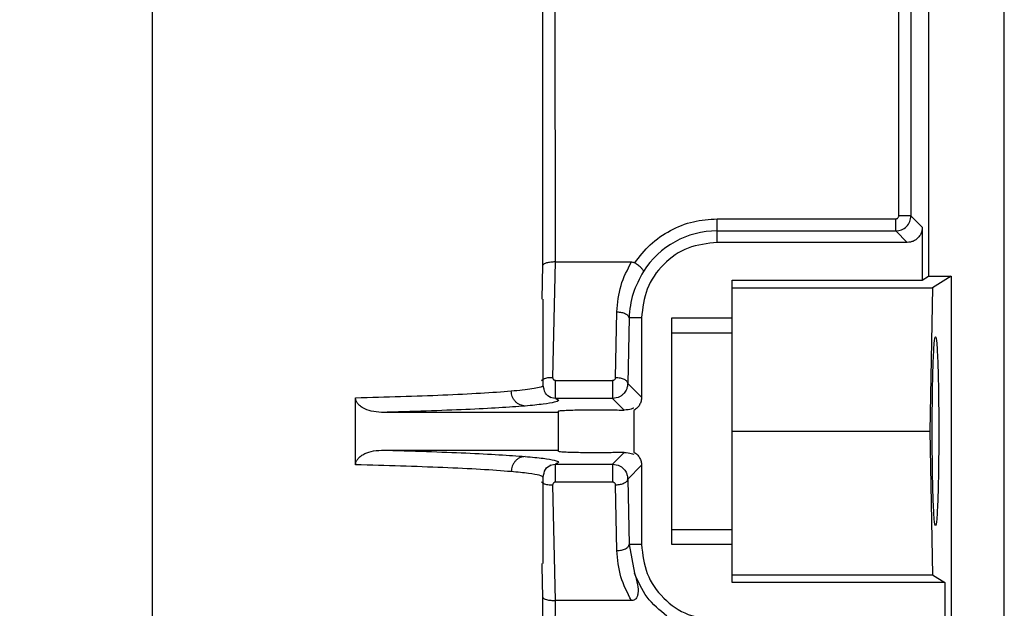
# Model space of a CAD drawing. Header units: inches. Extents: x 218.9 to 312.4, y 214.8 to 247.8.
# Tile 300 of 319: x 275.197 to 275.3574, y 244.3402 to 244.4361. Entities that reach past the tile are written whole.
import ezdxf

# ---------------------------------------------------------------- set-up
doc = ezdxf.new("R2010")
doc.units = ezdxf.units.IN
doc.header["$LTSCALE"] = 0.25
doc.header["$MEASUREMENT"] = 0
doc.layers.add('ANNOTATIONS', color=1, linetype='Continuous')
doc.layers.add('MOTOR LH', color=7, linetype='Continuous')
doc.styles.add('ARIAL', font='arial.ttf', dxfattribs={"height": 0.09375})
doc.dimstyles.new('STANDARD$0', dxfattribs={"dimtxt": 0.09375, "dimasz": 0.09375, "dimexe": 0.03125, "dimexo": 0.046875, "dimgap": 0.09, "dimtad": 0, "dimtih": 1, "dimtoh": 1, "dimdec": 4, "dimzin": 0, "dimdsep": 46, "dimtxsty": 'ARIAL', "dimcen": 0.09, "dimadec": 0, "dimazin": 0, "dimtfac": 1, "dimtdec": 4, "dimtofl": 0, "dimtmove": 0, "dimatfit": 1, "dimfxl": 1, "dimtolj": 1, "dimtzin": 0, "dimarcsym": 0})

# ---------------------------------------------------------------- blocks, each defined once
blk = doc.blocks.new('*D90')
at = {"layer": 'ANNOTATIONS', "color": 0, "lineweight": -2, "transparency": 16777216}
for p, q in [((274.6393342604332, 245.2463276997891), (274.6393342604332, 245.5328515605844)), ((276.0917321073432, 243.2610440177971), (276.0917321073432, 245.5328515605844)), ((274.7330842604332, 245.5016015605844), (275.1844370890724, 245.5016015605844)), ((275.9979821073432, 245.5016015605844), (275.5466292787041, 245.5016015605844))]:
    blk.add_line(p, q, dxfattribs=at)
at = {"layer": 'ANNOTATIONS', "color": 0, "transparency": 16777216}
for points in [[(274.7330842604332, 245.5172265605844), (274.7330842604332, 245.4859765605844), (274.6393342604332, 245.5016015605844)], [(275.9979821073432, 245.5172265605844), (275.9979821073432, 245.4859765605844), (276.0917321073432, 245.5016015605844)]]:
    blk.add_solid(points, dxfattribs=at)
at = {"layer": 'defpoints', "color": 0, "transparency": 16777216}
for p in [(274.6393342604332, 245.5016015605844), (274.6393342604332, 245.1994526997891), (276.0917321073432, 243.2141690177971)]:
    blk.add_point(p, dxfattribs=at)
at = {"layer": 'ANNOTATIONS', "color": 0, "transparency": 16777216, "insert": (275.3655331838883, 245.5016015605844), "char_height": 0.09375, "attachment_point": 5, "style": 'ARIAL'}
blk.add_mtext('\\A1;25"', dxfattribs=at)
blk = doc.blocks.new('*D92')
at = {"layer": 'ANNOTATIONS', "color": 0, "lineweight": -2, "transparency": 16777216}
for p, q in [((274.7479817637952, 244.5695748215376), (274.7479817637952, 245.2307026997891)), ((276.0917321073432, 243.2610440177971), (276.0917321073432, 245.2307026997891)), ((274.8417317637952, 245.1994526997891), (275.1295350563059, 245.1994526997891)), ((275.9979821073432, 245.1994526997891), (275.7101788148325, 245.1994526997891))]:
    blk.add_line(p, q, dxfattribs=at)
at = {"layer": 'ANNOTATIONS', "color": 0, "transparency": 16777216}
for points in [[(274.8417317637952, 245.2150776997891), (274.8417317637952, 245.1838276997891), (274.7479817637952, 245.1994526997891)], [(275.9979821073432, 245.2150776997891), (275.9979821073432, 245.1838276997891), (276.0917321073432, 245.1994526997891)]]:
    blk.add_solid(points, dxfattribs=at)
at = {"layer": 'defpoints', "color": 0, "transparency": 16777216}
for p in [(274.7479817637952, 245.1994526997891), (274.7479817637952, 244.5226998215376), (276.0917321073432, 243.2141690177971)]:
    blk.add_point(p, dxfattribs=at)
at = {"layer": 'ANNOTATIONS', "color": 0, "transparency": 16777216, "insert": (275.4198569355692, 245.1994526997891), "char_height": 0.09375, "attachment_point": 5, "style": 'ARIAL'}
blk.add_mtext('\\A1;21 1/2"', dxfattribs=at)

msp = doc.modelspace()

# ---------------------------------------------------------------- linework, layer by layer
at = {"layer": 'MOTOR LH'}
for p, q in [((275.357357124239, 244.1771360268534), (275.357357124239, 244.6889475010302)), ((275.345053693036, 244.5652866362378), (275.345053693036, 244.3943010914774)), ((275.2822364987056, 244.3961126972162), (275.2822364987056, 244.473711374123)), ((275.2842029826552, 244.473711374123), (275.2842088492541, 244.3966383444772)), ((275.3401879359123, 244.4041499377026), (275.3401879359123, 244.473711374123)), ((275.3421555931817, 244.473711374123), (275.3421555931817, 244.4041499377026)), ((275.2186742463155, 244.253232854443), (275.2186742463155, 244.4513572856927)), ((275.3106050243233, 244.3998227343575), (275.3106050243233, 244.4036571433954)), ((275.3106050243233, 244.4036571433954), (275.3396963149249, 244.4036571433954)), ((275.3421555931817, 244.4041499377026), (275.3401879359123, 244.4041499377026)), ((275.3421555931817, 244.4041499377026), (275.3440223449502, 244.4022820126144)), ((275.3106050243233, 244.4016906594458), (275.3396963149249, 244.4016906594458)), ((275.3415630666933, 244.3998227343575), (275.3396963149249, 244.4016906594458)), ((275.3440223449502, 244.4022820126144), (275.3440223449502, 244.3936721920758)), ((275.3415630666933, 244.3998227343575), (275.3106050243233, 244.3998227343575)), ((275.2842088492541, 244.3966383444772), (275.2838251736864, 244.3778417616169)), ((275.2842088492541, 244.3966383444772), (275.29665659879, 244.3966383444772)), ((275.2821308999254, 244.3905816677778), (275.2822364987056, 244.3961126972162)), ((275.3130654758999, 244.3936721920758), (275.3440223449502, 244.3936721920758)), ((275.3130654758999, 244.3850412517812), (275.3130654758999, 244.3936721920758)), ((275.3440223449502, 244.3936721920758), (275.345053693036, 244.3943010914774)), ((275.345053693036, 244.3943010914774), (275.3487449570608, 244.3943010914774)), ((275.3487449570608, 244.3943010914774), (275.3456954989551, 244.3924425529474)), ((275.3487449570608, 244.3943010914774), (275.3487449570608, 244.3136330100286)), ((275.3130654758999, 244.3924425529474), (275.3456954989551, 244.3924425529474)), ((275.3456954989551, 244.3924425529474), (275.3452249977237, 244.3690653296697)), ((275.2823080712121, 244.3765792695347), (275.2823080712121, 244.3905816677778)), ((275.2940788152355, 244.3778394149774), (275.2942947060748, 244.3885048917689)), ((275.2962611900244, 244.3875193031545), (275.2960464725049, 244.3768561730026)), ((275.2983015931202, 244.3875193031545), (275.2962611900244, 244.3875193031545)), ((275.2983015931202, 244.3875193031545), (275.2983015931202, 244.3746010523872)), ((275.3032236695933, 244.3875193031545), (275.3130654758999, 244.3875193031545)), ((275.3032236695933, 244.3506113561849), (275.3032236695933, 244.3875193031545)), ((275.3130654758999, 244.3850412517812), (275.3032236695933, 244.3850412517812)), ((275.2842898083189, 244.377358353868), (275.2935778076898, 244.377358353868)), ((275.2960464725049, 244.3768561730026), (275.2983015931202, 244.3746010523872)), ((275.2517337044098, 244.3636000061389), (275.2517337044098, 244.3745306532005)), ((275.2842898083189, 244.3744062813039), (275.2833699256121, 244.3745822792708)), ((275.2935778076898, 244.3744062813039), (275.2842898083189, 244.3744062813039)), ((275.2944883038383, 244.3745822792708), (275.2935778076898, 244.3744062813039)), ((275.2954844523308, 244.3725008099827), (275.2935778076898, 244.3744062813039)), ((275.357357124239, 244.373986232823), (275.3573641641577, 244.373986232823)), ((275.2847685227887, 244.3657753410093), (275.2847685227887, 244.3723553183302)), ((275.2970719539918, 244.3724703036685), (275.2970719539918, 244.3656603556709)), ((275.2847685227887, 244.3721417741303), (275.2559353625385, 244.3721417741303)), ((275.3130654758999, 244.3690653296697), (275.3452249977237, 244.3690653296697)), ((275.3452249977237, 244.3690653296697), (275.3456954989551, 244.3456904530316)), ((275.2559353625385, 244.365988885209), (275.2847685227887, 244.365988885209)), ((275.2935778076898, 244.3637243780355), (275.2954844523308, 244.3656321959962)), ((275.2833699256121, 244.3635483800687), (275.2842898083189, 244.3637243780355)), ((275.2842898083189, 244.3637243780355), (275.2935778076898, 244.3637243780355)), ((275.2935778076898, 244.3637243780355), (275.2944894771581, 244.3635507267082)), ((275.2983015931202, 244.3635319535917), (275.2960464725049, 244.3612744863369)), ((275.2983015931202, 244.3635319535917), (275.2983015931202, 244.3506113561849)), ((275.2822564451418, 244.3615513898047), (275.2823022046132, 244.3615842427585)), ((275.2823080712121, 244.3475489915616), (275.2823080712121, 244.3615513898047)), ((275.2960464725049, 244.3612744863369), (275.2962611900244, 244.3506113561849)), ((275.2838251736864, 244.3602888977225), (275.2842088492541, 244.3414923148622)), ((275.2935778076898, 244.3607723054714), (275.2842898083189, 244.3607723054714)), ((275.2942947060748, 244.3496257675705), (275.2940788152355, 244.360291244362)), ((275.3032236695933, 244.3530917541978), (275.3130654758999, 244.3530917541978)), ((275.3130654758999, 244.3444584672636), (275.3130654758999, 244.3530917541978)), ((275.2983015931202, 244.3506113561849), (275.2962611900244, 244.3506113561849)), ((275.2962611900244, 244.3506113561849), (275.2971517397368, 244.3459532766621)), ((275.3130654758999, 244.3506113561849), (275.3032236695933, 244.3506113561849)), ((275.2821402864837, 244.34707966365), (275.2821308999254, 244.3475489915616)), ((275.2822364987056, 244.3420203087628), (275.2821402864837, 244.34707966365)), ((275.3130654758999, 244.3456904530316), (275.3456954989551, 244.3456904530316)), ((275.3456954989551, 244.3456904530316), (275.347713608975, 244.3444584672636)), ((275.347713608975, 244.3444584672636), (275.3130654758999, 244.3444584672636)), ((275.347713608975, 244.3444584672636), (275.347713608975, 244.335848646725)), ((275.2822364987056, 244.3148743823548), (275.2822364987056, 244.3420203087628)), ((275.2842088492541, 244.3414923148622), (275.2842029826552, 244.3148743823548)), ((275.29665659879, 244.3414923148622), (275.2842088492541, 244.3414923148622))]:
    msp.add_line(p, q, dxfattribs=at)
msp.add_arc((275.3106050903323, 244.3875204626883), 0.01417016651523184, 90, 147.8344107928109, dxfattribs=at)
for points, knots in [([(275.2971916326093, 244.3964928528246), (275.297989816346, 244.3975227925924), (275.2996111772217, 244.3996149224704), (275.3029326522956, 244.4018829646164), (275.3066643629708, 244.4033845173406), (275.3093049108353, 244.4035671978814), (275.3106050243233, 244.4036571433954)], [0, 0, 0, 0, 0.2461507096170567, 0.5000090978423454, 0.7538219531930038, 0.9999999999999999, 0.9999999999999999, 0.9999999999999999, 0.9999999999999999]), ([(275.3396963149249, 244.4016906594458), (275.3400184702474, 244.4017278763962), (275.3406626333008, 244.4018022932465), (275.3414761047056, 244.4023701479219), (275.342043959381, 244.4031836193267), (275.3421183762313, 244.4038277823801), (275.3421555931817, 244.4041499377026)], [0, 0, 0, 0, 0.2500572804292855, 0.5, 0.7499427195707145, 1, 1, 1, 1]), ([(275.3396963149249, 244.4036571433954), (275.3397611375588, 244.4036644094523), (275.3398908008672, 244.4036789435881), (275.3400513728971, 244.4037948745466), (275.3401697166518, 244.4039548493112), (275.3401818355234, 244.4040846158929), (275.3401879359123, 244.4041499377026)], [0, 0, 0, 0, 0.2503646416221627, 0.5007989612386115, 0.7487125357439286, 1, 1, 1, 1]), ([(275.3396963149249, 244.4016906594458), (275.3396963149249, 244.4017276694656), (275.3396963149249, 244.4018017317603), (275.3396963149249, 244.402260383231), (275.3396963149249, 244.4029014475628), (275.3396963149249, 244.4034051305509), (275.3396963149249, 244.4036571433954)], [0, 0, 0, 0, 0.2501049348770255, 0.5004954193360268, 0.7500777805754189, 1, 1, 1, 1]), ([(275.3440223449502, 244.4022820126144), (275.3440123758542, 244.4021069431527), (275.3439925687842, 244.4017591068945), (275.3437802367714, 244.4011468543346), (275.3433429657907, 244.4005035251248), (275.3426997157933, 244.4000651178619), (275.3420864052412, 244.39985562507), (275.3417384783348, 244.3998337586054), (275.3415630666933, 244.3998227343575)], [0, 0, 0, 0, 0.1360316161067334, 0.2702740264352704, 0.4998643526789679, 0.7294546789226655, 0.8636012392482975, 1, 1, 1, 1]), ([(275.3106050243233, 244.3998227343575), (275.3089927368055, 244.3996378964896), (275.3057687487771, 244.39926828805), (275.3017020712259, 244.3964236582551), (275.2988556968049, 244.3923572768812), (275.2984863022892, 244.3891320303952), (275.2983015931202, 244.3875193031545)], [0, 0, 0, 0, 0.2500008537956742, 0.4999106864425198, 0.7499392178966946, 1, 1, 1, 1]), ([(275.2842088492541, 244.3966383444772), (275.2839683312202, 244.3966304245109), (275.2835956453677, 244.396618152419), (275.2831408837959, 244.3965479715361), (275.2827651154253, 244.3964645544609), (275.2824772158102, 244.3963522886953), (275.2822854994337, 244.3962280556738), (275.2822535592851, 244.3961528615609), (275.2822364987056, 244.3961126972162)], [0, 0, 0, 0, 0.23475888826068, 0.3637619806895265, 0.5005005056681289, 0.7091466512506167, 0.8446429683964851, 1, 1, 1, 1]), ([(275.2942947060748, 244.3885048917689), (275.2944196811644, 244.3899559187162), (275.2946634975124, 244.3927867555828), (275.2960034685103, 244.395376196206), (275.29665659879, 244.3966383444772)], [0, 0, 0, 0, 0.5125787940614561, 1, 1, 1, 1]), ([(275.29665659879, 244.3966383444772), (275.2967543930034, 244.3966337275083), (275.2969437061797, 244.3966247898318), (275.2971108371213, 244.3965358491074), (275.2971916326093, 244.3964928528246)], [0, 0, 0, 0, 0.5165737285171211, 1, 1, 1, 1]), ([(275.2986101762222, 244.3950637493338), (275.2986099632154, 244.395130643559), (275.2986095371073, 244.3952644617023), (275.2983089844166, 244.3956279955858), (275.2978243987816, 244.396061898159), (275.2974016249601, 244.3963498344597), (275.2971916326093, 244.3964928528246)], [0, 0, 0, 0, 0.2496471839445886, 0.4994051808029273, 0.7513538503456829, 1, 1, 1, 1]), ([(275.2986101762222, 244.3950637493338), (275.2979634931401, 244.3939024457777), (275.2966312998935, 244.3915101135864), (275.2963869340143, 244.388875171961), (275.2962611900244, 244.3875193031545)], [0, 0, 0, 0, 0.4854273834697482, 0.9999999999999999, 0.9999999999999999, 0.9999999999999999, 0.9999999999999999]), ([(275.2942947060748, 244.3885048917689), (275.2945475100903, 244.3884861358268), (275.2950530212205, 244.388448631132), (275.2956961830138, 244.3882231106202), (275.2961542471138, 244.3878995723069), (275.2962255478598, 244.3876460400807), (275.2962611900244, 244.3875193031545)], [0, 0, 0, 0, 0.2499750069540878, 0.4998541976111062, 0.7499846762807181, 1, 1, 1, 1]), ([(275.3130654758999, 244.3530917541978), (275.3130654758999, 244.3534174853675), (275.3130654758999, 244.3540689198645), (275.3130654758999, 244.3577991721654), (275.3130654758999, 244.36297697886), (275.3130654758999, 244.3690654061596), (275.3130654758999, 244.375154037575), (275.3130654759, 244.3803336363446), (275.3130654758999, 244.3840640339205), (275.3130654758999, 244.384715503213), (275.3130654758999, 244.3850412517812)], [0, 0, 0, 0, 0.1250115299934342, 0.2500123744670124, 0.3749820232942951, 0.4999795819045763, 0.6249771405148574, 0.7499876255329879, 0.8749884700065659, 1, 1, 1, 1]), ([(275.3456297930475, 244.3690653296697), (275.3456366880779, 244.3710013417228), (275.3456472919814, 244.3739787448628), (275.3457158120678, 244.3775525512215), (275.345784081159, 244.3800192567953), (275.3458700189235, 244.3820166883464), (275.345994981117, 244.3838740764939), (275.3461675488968, 244.3848165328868), (275.3463381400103, 244.3838738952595), (275.3464628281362, 244.3820166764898), (275.3465505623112, 244.380019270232), (275.3466188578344, 244.3775525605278), (275.3466849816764, 244.373978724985), (275.3466968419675, 244.3710013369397), (275.3467045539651, 244.3690653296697)], [0, 0, 0, 0, 0.1197303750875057, 0.1841339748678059, 0.2499228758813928, 0.3157743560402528, 0.3802420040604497, 0.5000121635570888, 0.6197575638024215, 0.6842252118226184, 0.750077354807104, 0.8158662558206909, 0.8802694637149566, 1, 1, 1, 1]), ([(275.2819877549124, 244.3772879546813), (275.2820261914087, 244.3773361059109), (275.2821165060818, 244.3774492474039), (275.2823581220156, 244.3775957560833), (275.2826803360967, 244.3777253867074), (275.2831609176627, 244.377839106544), (275.2835639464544, 244.3778407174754), (275.2838251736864, 244.3778417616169)], [0, 0, 0, 0, 0.1342700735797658, 0.315495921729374, 0.4972343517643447, 0.6741273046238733, 1, 1, 1, 1]), ([(275.2838251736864, 244.3778417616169), (275.2838269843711, 244.3777788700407), (275.2838305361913, 244.3776555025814), (275.2839204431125, 244.3775190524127), (275.2840163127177, 244.3774381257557), (275.2841004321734, 244.3773935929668), (275.2841925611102, 244.3773636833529), (275.2842574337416, 244.3773601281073), (275.2842898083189, 244.377358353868)], [0, 0, 0, 0, 0.2649742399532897, 0.5197707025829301, 0.6406334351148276, 0.7612282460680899, 0.8808413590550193, 1, 1, 1, 1]), ([(275.2842898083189, 244.3744062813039), (275.2842898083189, 244.3744247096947), (275.2842898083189, 244.3744615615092), (275.2842898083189, 244.3746778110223), (275.2842898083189, 244.3749966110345), (275.2842898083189, 244.3754088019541), (275.2842898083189, 244.3758846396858), (275.2842898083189, 244.3763904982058), (275.2842898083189, 244.3769005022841), (275.2842898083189, 244.3772055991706), (275.2842898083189, 244.377358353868)], [0, 0, 0, 0, 0.1249881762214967, 0.2499426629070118, 0.3747960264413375, 0.5001592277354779, 0.6249582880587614, 0.7500686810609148, 0.8748653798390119, 1, 1, 1, 1]), ([(275.2935778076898, 244.377358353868), (275.2936104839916, 244.3773603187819), (275.29367528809, 244.3773642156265), (275.2938022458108, 244.3774001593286), (275.2939374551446, 244.3774950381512), (275.2940576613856, 244.3776507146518), (275.2940717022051, 244.3777759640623), (275.2940788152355, 244.3778394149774)], [0, 0, 0, 0, 0.118699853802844, 0.2354072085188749, 0.4799262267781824, 0.7365324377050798, 1, 1, 1, 1]), ([(275.2935778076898, 244.377358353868), (275.2935778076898, 244.3772055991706), (275.2935778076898, 244.3769005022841), (275.2935778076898, 244.3763904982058), (275.2935778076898, 244.3758846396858), (275.2935778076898, 244.3754088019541), (275.2935778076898, 244.3749966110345), (275.2935778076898, 244.3746778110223), (275.2935778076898, 244.3744615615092), (275.2935778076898, 244.3744247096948), (275.2935778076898, 244.3744062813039)], [0, 0, 0, 0, 0.125134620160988, 0.249931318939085, 0.3750417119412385, 0.4998407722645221, 0.6252039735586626, 0.7500573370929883, 0.8750118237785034, 1, 1, 1, 1]), ([(275.2940788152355, 244.3778394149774), (275.2943320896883, 244.3778219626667), (275.2948384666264, 244.377787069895), (275.2954808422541, 244.3775563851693), (275.2959382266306, 244.3772369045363), (275.2960103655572, 244.3769831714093), (275.2960464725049, 244.3768561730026)], [0, 0, 0, 0, 0.2502572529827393, 0.5003445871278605, 0.7499126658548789, 1, 1, 1, 1]), ([(275.2517337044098, 244.3745306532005), (275.2542235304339, 244.3745955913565), (275.2593678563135, 244.3747297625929), (275.2662133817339, 244.3749836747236), (275.272476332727, 244.3752868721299), (275.2755226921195, 244.3755173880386), (275.2770891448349, 244.3756359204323)], [0, 0, 0, 0, 0.2274630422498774, 0.4699701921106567, 0.7274561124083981, 1, 1, 1, 1]), ([(275.2770891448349, 244.3756359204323), (275.277714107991, 244.3756944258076), (275.2790358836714, 244.3758181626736), (275.2805956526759, 244.376017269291), (275.2818304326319, 244.3762636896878), (275.2824510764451, 244.3764532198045), (275.2822733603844, 244.3765683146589), (275.2822564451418, 244.3765792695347)], [0, 0, 0, 0, 0.1925475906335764, 0.4072315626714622, 0.6440630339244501, 0.9661214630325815, 1, 1, 1, 1]), ([(275.2793595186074, 244.3731766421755), (275.2790761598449, 244.3732135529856), (275.2786405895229, 244.3732702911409), (275.2781154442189, 244.3735790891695), (275.2777533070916, 244.3738965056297), (275.2774591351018, 244.3742888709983), (275.2771751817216, 244.3748583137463), (275.2771230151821, 244.3753297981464), (275.2770891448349, 244.3756359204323)], [0, 0, 0, 0, 0.2397191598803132, 0.368488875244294, 0.499976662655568, 0.6317156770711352, 0.7608827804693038, 1, 1, 1, 1]), ([(275.2835752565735, 244.374511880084), (275.2832162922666, 244.3747250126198), (275.2825046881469, 244.3751475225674), (275.2823732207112, 244.3761189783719), (275.2823080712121, 244.3766003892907)], [0, 0, 0, 0, 0.5044438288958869, 0.9999999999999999, 0.9999999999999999, 0.9999999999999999, 0.9999999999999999]), ([(275.2960464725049, 244.3768561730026), (275.2960306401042, 244.3766489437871), (275.2960013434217, 244.3762654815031), (275.2957604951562, 244.3756629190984), (275.2954002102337, 244.3751685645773), (275.2949383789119, 244.3747903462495), (275.2946364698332, 244.3746507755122), (275.2944883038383, 244.3745822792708)], [0, 0, 0, 0, 0.213296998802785, 0.3946902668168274, 0.6607265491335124, 0.8334969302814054, 1, 1, 1, 1]), ([(275.2559353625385, 244.3721417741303), (275.2553775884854, 244.3721784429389), (275.2543362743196, 244.3722469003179), (275.2531376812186, 244.3727084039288), (275.252391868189, 244.3732228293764), (275.2520080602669, 244.3736495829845), (275.2517751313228, 244.374092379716), (275.2517472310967, 244.3743875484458), (275.2517337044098, 244.3745306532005)], [0, 0, 0, 0, 0.3178575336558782, 0.5934115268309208, 0.720214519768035, 0.8320944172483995, 0.9185954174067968, 1, 1, 1, 1]), ([(275.2842898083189, 244.3744062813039), (275.2845295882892, 244.3743022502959), (275.2850095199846, 244.3740940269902), (275.2842553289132, 244.3737816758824), (275.2825141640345, 244.3734723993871), (275.2804111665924, 244.373275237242), (275.2793595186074, 244.3731766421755)], [0, 0, 0, 0, 0.2498416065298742, 0.5000705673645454, 0.7499998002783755, 1, 1, 1, 1]), ([(275.2983015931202, 244.3746010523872), (275.298286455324, 244.3743855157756), (275.2982562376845, 244.3739552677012), (275.2979913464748, 244.3733594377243), (275.2976079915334, 244.372832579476), (275.2972505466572, 244.3725910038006), (275.2970719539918, 244.3724703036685)], [0, 0, 0, 0, 0.250437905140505, 0.499917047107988, 0.7501400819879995, 1, 1, 1, 1]), ([(275.2793595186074, 244.3731766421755), (275.2780142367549, 244.3730756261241), (275.2753243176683, 244.3728736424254), (275.2698239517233, 244.3726008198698), (275.2634428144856, 244.3723477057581), (275.258435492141, 244.3722103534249), (275.2559353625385, 244.3721417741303)], [0, 0, 0, 0, 0.2502607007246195, 0.5004014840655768, 0.7505530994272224, 1, 1, 1, 1]), ([(275.2847685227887, 244.3723553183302), (275.2848043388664, 244.3723738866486), (275.2848662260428, 244.3724059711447), (275.2853716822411, 244.3724510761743), (275.2861762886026, 244.3724991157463), (275.2873730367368, 244.372534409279), (275.2886896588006, 244.3725593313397), (275.29013142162, 244.3725708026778), (275.291734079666, 244.3725715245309), (275.2931728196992, 244.3725558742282), (275.2944813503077, 244.3725359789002), (275.2951166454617, 244.3725137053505), (275.2954844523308, 244.3725008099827)], [0, 0, 0, 0, 0.1030096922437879, 0.1779921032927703, 0.2983121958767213, 0.4022022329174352, 0.5000044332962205, 0.5979022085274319, 0.7017300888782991, 0.8220170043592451, 0.896955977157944, 1, 1, 1, 1]), ([(275.2970719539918, 244.3728246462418), (275.2970502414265, 244.3728324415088), (275.2970052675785, 244.372848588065), (275.296585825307, 244.372629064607), (275.2959142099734, 244.3725508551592), (275.2954844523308, 244.3725008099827)], [0, 0, 0, 0, 0.2515739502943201, 0.5210922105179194, 1, 1, 1, 1]), ([(275.3467045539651, 244.3690653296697), (275.346696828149, 244.3671302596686), (275.3466849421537, 244.3641531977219), (275.3466188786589, 244.3605786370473), (275.346550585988, 244.3581112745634), (275.3464627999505, 244.3561165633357), (275.346338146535, 244.3542588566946), (275.346167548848, 244.3533166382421), (275.3459949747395, 244.3542586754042), (275.345870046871, 244.3561165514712), (275.3457840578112, 244.3581112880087), (275.3457157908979, 244.3605786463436), (275.3456473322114, 244.364153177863), (275.3456367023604, 244.3671302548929), (275.3456297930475, 244.3690653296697)], [0, 0, 0, 0, 0.1196911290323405, 0.1841421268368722, 0.2499356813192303, 0.3157617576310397, 0.3802339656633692, 0.499987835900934, 0.6197664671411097, 0.6842386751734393, 0.7500640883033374, 0.8158576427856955, 0.8803090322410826, 1, 1, 1, 1]), ([(275.2517337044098, 244.3636000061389), (275.2517467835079, 244.3637423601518), (275.2517737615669, 244.3640359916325), (275.2520058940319, 244.3644746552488), (275.252382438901, 244.3649017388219), (275.2531220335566, 244.3654145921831), (275.2543218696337, 244.3658835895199), (275.2553689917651, 244.3659519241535), (275.2559353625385, 244.365988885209)], [0, 0, 0, 0, 0.08091731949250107, 0.1669069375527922, 0.2775529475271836, 0.4036124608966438, 0.6774239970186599, 1, 1, 1, 1]), ([(275.2559353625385, 244.365988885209), (275.2584396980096, 244.3659200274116), (275.2634495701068, 244.3657822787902), (275.2698301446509, 244.3655337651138), (275.2753274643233, 244.3652560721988), (275.2780154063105, 244.3650547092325), (275.2793595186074, 244.3649540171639)], [0, 0, 0, 0, 0.2498577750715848, 0.4998353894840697, 0.7498914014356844, 0.9999999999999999, 0.9999999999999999, 0.9999999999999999, 0.9999999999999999]), ([(275.2793595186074, 244.3649540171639), (275.2790750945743, 244.3649177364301), (275.2786379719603, 244.3648619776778), (275.2781137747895, 244.364548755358), (275.277750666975, 244.3642323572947), (275.2774588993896, 244.3638395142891), (275.277172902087, 244.3632720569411), (275.2771221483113, 244.3628010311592), (275.2770891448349, 244.3624947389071)], [0, 0, 0, 0, 0.2403592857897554, 0.3694008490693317, 0.5008714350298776, 0.6324127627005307, 0.7609703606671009, 1, 1, 1, 1]), ([(275.2793595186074, 244.3649540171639), (275.2804116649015, 244.3648563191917), (275.2825166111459, 244.3646608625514), (275.2842572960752, 244.364352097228), (275.2850107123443, 244.3640364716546), (275.2845297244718, 244.363828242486), (275.2842898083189, 244.3637243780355)], [0, 0, 0, 0, 0.2501315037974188, 0.5004184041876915, 0.7508093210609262, 1, 1, 1, 1]), ([(275.2954844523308, 244.3656321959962), (275.2951166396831, 244.3656196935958), (275.2944813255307, 244.3655980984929), (275.2931728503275, 244.365573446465), (275.2917340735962, 244.3655594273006), (275.2901314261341, 244.3655599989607), (275.288689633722, 244.3655705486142), (275.2873730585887, 244.3655993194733), (275.2861763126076, 244.3656343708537), (275.2853716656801, 244.3656791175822), (275.284866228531, 244.3657248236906), (275.2848043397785, 244.3657568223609), (275.2847685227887, 244.3657753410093)], [0, 0, 0, 0, 0.1030439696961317, 0.1779854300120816, 0.2982722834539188, 0.4021001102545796, 0.4999978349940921, 0.5978026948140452, 0.7016926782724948, 0.8220079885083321, 0.8969903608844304, 1, 1, 1, 1]), ([(275.2954844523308, 244.3656321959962), (275.2959142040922, 244.3655811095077), (275.296585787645, 244.365501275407), (275.297005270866, 244.3652821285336), (275.2970502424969, 244.3652982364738), (275.2970719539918, 244.3653060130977)], [0, 0, 0, 0, 0.4789310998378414, 0.7484373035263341, 0.9999999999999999, 0.9999999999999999, 0.9999999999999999, 0.9999999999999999]), ([(275.2970719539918, 244.3656603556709), (275.2972504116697, 244.3655395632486), (275.2976070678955, 244.365298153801), (275.2979927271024, 244.3647728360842), (275.2982553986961, 244.3641766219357), (275.2982862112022, 244.3637466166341), (275.2983015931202, 244.3635319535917)], [0, 0, 0, 0, 0.2500572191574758, 0.4997513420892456, 0.7502707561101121, 1, 1, 1, 1]), ([(275.2770891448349, 244.3624947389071), (275.2755227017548, 244.3626145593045), (275.272476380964, 244.3628475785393), (275.2662133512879, 244.3631460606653), (275.2593678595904, 244.3634011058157), (275.2542235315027, 244.3635351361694), (275.2517337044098, 244.3636000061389)], [0, 0, 0, 0, 0.2725457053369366, 0.5300298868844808, 0.7725369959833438, 1, 1, 1, 1]), ([(275.2823080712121, 244.3615513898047), (275.2823766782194, 244.3620296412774), (275.2825150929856, 244.3629945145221), (275.2832198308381, 244.3634110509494), (275.2835752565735, 244.363621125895)], [0, 0, 0, 0, 0.495662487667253, 0.9999999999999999, 0.9999999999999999, 0.9999999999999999, 0.9999999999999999]), ([(275.2842898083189, 244.3607723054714), (275.2842898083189, 244.3609250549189), (275.2842898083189, 244.361230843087), (275.2842898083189, 244.3617410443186), (275.2842898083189, 244.3622472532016), (275.2842898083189, 244.3627234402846), (275.2842898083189, 244.3631341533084), (275.2842898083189, 244.3634529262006), (275.2842898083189, 244.3636690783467), (275.2842898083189, 244.3637059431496), (275.2842898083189, 244.3637243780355)], [0, 0, 0, 0, 0.1251256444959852, 0.2504882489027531, 0.3750136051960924, 0.5003436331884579, 0.6252308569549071, 0.7500752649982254, 0.8750207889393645, 1, 1, 1, 1]), ([(275.2935778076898, 244.3637243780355), (275.2935778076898, 244.3637059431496), (275.2935778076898, 244.3636690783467), (275.2935778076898, 244.3634529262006), (275.2935778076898, 244.3631341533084), (275.2935778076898, 244.3627234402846), (275.2935778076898, 244.3622472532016), (275.2935778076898, 244.3617410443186), (275.2935778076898, 244.361230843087), (275.2935778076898, 244.3609250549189), (275.2935778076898, 244.3607723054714)], [0, 0, 0, 0, 0.1249792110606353, 0.2499247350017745, 0.3747691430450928, 0.4996563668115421, 0.6249863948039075, 0.7495117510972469, 0.8748743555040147, 1, 1, 1, 1]), ([(275.2944894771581, 244.3635507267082), (275.2946376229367, 244.3634813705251), (275.2949388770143, 244.3633403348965), (275.2954002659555, 244.3629617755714), (275.295760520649, 244.3624677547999), (275.2960013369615, 244.3618651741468), (275.2960306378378, 244.3614817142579), (275.2960464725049, 244.3612744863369)], [0, 0, 0, 0, 0.1668604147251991, 0.3393102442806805, 0.6053317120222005, 0.7867148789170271, 0.9999999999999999, 0.9999999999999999, 0.9999999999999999, 0.9999999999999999]), ([(275.2823022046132, 244.3615842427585), (275.2821549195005, 244.3616876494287), (275.2818604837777, 244.3618943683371), (275.2801053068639, 244.3622020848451), (275.2780960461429, 244.3623970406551), (275.2770891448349, 244.3624947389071)], [0, 0, 0, 0, 0.3330335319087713, 0.6657629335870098, 1, 1, 1, 1]), ([(275.2960464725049, 244.3612744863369), (275.2960102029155, 244.3611487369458), (275.2959376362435, 244.3608971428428), (275.295481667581, 244.3605727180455), (275.2948378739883, 244.3603474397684), (275.2943319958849, 244.3603099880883), (275.2940788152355, 244.360291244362)], [0, 0, 0, 0, 0.2497531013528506, 0.4996955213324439, 0.7496088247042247, 1, 1, 1, 1]), ([(275.2838251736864, 244.3602888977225), (275.2835639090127, 244.3602907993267), (275.283160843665, 244.3602937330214), (275.2826807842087, 244.3604084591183), (275.2823572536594, 244.3605334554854), (275.2821157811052, 244.3606855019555), (275.2820238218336, 244.3607986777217), (275.2819842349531, 244.3608473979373)], [0, 0, 0, 0, 0.3249073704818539, 0.5012499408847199, 0.6821348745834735, 0.8631645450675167, 1, 1, 1, 1]), ([(275.2842898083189, 244.3607723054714), (275.2842570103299, 244.3607716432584), (275.2841920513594, 244.360770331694), (275.2841011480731, 244.3607388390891), (275.2840160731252, 244.3606968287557), (275.2839231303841, 244.3606115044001), (275.283829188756, 244.360477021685), (275.2838265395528, 244.360352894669), (275.2838251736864, 244.3602888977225)], [0, 0, 0, 0, 0.1200772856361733, 0.2378224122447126, 0.3543884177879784, 0.4810330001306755, 0.7324329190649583, 0.9999999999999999, 0.9999999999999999, 0.9999999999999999, 0.9999999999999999]), ([(275.2940788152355, 244.360291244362), (275.294071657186, 244.3603545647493), (275.2940574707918, 244.3604800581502), (275.2939558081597, 244.3606134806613), (275.2938554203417, 244.3606966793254), (275.2937691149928, 244.3607387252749), (275.2936766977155, 244.3607703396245), (275.2936109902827, 244.3607716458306), (275.2935778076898, 244.3607723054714)], [0, 0, 0, 0, 0.2627361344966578, 0.5207114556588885, 0.646173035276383, 0.7632797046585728, 0.880455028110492, 1, 1, 1, 1]), ([(275.2942947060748, 244.3496257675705), (275.2945478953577, 244.3496436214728), (275.2949342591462, 244.3496708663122), (275.2953946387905, 244.3498045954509), (275.2957979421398, 244.3499752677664), (275.2961651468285, 244.3502497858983), (275.296230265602, 244.3504949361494), (275.2962611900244, 244.3506113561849)], [0, 0, 0, 0, 0.2500329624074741, 0.3815472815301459, 0.5141468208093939, 0.7692719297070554, 1, 1, 1, 1]), ([(275.2983015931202, 244.3506113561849), (275.2984861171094, 244.3489984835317), (275.2988550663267, 244.3457736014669), (275.3017036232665, 244.3417094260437), (275.3057678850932, 244.3388618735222), (275.3089925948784, 244.3384925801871), (275.3106050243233, 244.3383079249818)], [0, 0, 0, 0, 0.2500692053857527, 0.500004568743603, 0.7499907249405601, 1, 1, 1, 1]), ([(275.29665659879, 244.3414923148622), (275.2960023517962, 244.3427583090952), (275.2946639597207, 244.3453481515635), (275.2944196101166, 244.3481788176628), (275.2942947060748, 244.3496257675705)], [0, 0, 0, 0, 0.4888305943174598, 1, 1, 1, 1]), ([(275.2971517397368, 244.3459532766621), (275.297342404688, 244.3453276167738), (275.2976691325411, 244.3442554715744), (275.297785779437, 244.3429450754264), (275.2976245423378, 244.3421722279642), (275.297429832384, 244.3418334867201), (275.2972264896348, 244.3416518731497), (275.2969937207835, 244.3415213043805), (275.2967930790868, 244.3415040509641), (275.29665659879, 244.3414923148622)], [0, 0, 0, 0, 0.384796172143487, 0.6593955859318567, 0.7612018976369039, 0.8452660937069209, 0.8834111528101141, 0.9206940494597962, 1, 1, 1, 1]), ([(275.3023999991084, 244.3389767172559), (275.3012510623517, 244.3399334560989), (275.2989535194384, 244.3418466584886), (275.2977522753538, 244.344584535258), (275.2971517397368, 244.3459532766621)], [0, 0, 0, 0, 0.500071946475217, 1, 1, 1, 1]), ([(275.2822364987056, 244.3420203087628), (275.2822535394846, 244.3419791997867), (275.2822854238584, 244.3419022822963), (275.2824771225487, 244.3417780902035), (275.2827652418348, 244.341668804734), (275.2831419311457, 244.3415849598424), (275.2835964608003, 244.3415152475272), (275.283968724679, 244.3415013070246), (275.2842088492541, 244.3414923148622)], [0, 0, 0, 0, 0.1555541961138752, 0.2910517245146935, 0.4995311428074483, 0.6365682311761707, 0.7655724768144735, 1, 1, 1, 1])]:
    msp.add_open_spline(points, degree=3, knots=knots, dxfattribs=at)

# ---------------------------------------------------------------- dimensions: what is measured, and where the dimension line sits
at = {"layer": 'ANNOTATIONS'}
dim = msp.add_linear_dim(base=(274.6393342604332, 245.5016015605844), p1=(276.0917321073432, 243.2141690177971), p2=(274.6393342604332, 245.1994526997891), text='25"', dimstyle='STANDARD$0', dxfattribs=at)
dim.commit()
dim.dimension.update_dxf_attribs({"geometry": '*D90', "text_midpoint": (275.3655331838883, 245.5016015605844), "dimtype": 160})
dim = msp.add_linear_dim(base=(274.7479817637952, 245.1994526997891), p1=(276.0917321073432, 243.2141690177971), p2=(274.7479817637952, 244.5226998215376), text='21 1/2"', dimstyle='STANDARD$0', dxfattribs=at)
dim.commit()
dim.dimension.update_dxf_attribs({"geometry": '*D92', "text_midpoint": (275.4198569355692, 245.1994526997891)})

doc.saveas('drawing.dxf')
